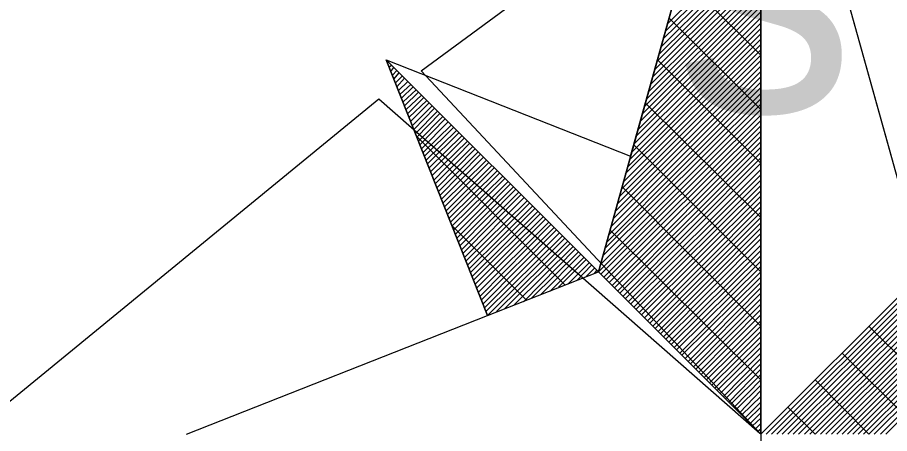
# Model space of a CAD drawing. Extents: x -729889 to -691139, y -995431 to -974354.
# Drawn here: x -725488.449 to -725486.468, y -978464.669 to -978463.722 of the extents above; entities that cross this region are included whole.
import ezdxf

# ---------------------------------------------------------------- set-up
doc = ezdxf.new("R2010")
doc.units = 0
for name, color, linetype in [('Atributy', 7, 'Continuous'), ('Skutečně zaměřené kabelové vedení', 7, 'Continuous'), ('Světelný bod se zemním svítidlem', 7, 'Continuous')]:
    doc.layers.add(name, color=color, linetype=linetype)

# ---------------------------------------------------------------- blocks, each defined once
blk = doc.blocks.new('Světlo')
at = {"layer": 'Světelný bod se zemním svítidlem'}
for p, q in [((-0.3687, 0.3687), (0, 1.6939)), ((0, 1.6939), (-0.3687, 0.3687)), ((-0.2957, 0.6313), (0, 1.6939)), ((0, 1.6939), (0.3687, 0.3687)), ((0, 0), (0, 1.6939)), ((0, 1.6939), (0.2957, 0.6313)), ((0, 1.6939), (0, -1.3043)), ((-0.2174, 0.9148), (0, 1.1322)), ((-0.2122, 0.9322), (0, 1.1443)), ((-0.2226, 0.8974), (0, 1.1183)), ((-0.2313, 0.8626), (0, 1.0939)), ((-0.2261, 0.88), (0, 1.1061)), ((-0.24, 0.8296), (0, 1.0696)), ((-0.2365, 0.847), (0, 1.0817)), ((-0.2452, 0.8122), (0, 1.0574)), ((-0.2557, 0.7774), (0, 1.033)), ((-0.2504, 0.7948), (0, 1.0452)), ((0, 0.8609), (-0.1809, 1.0417)), ((-0.2591, 0.7617), (0, 1.0209)), ((-0.2696, 0.727), (0, 0.9965)), ((-0.2643, 0.7443), (0, 1.0087)), ((-0.2783, 0.6922), (0, 0.9722)), ((-0.2748, 0.7096), (0, 0.9843)), ((-0.2835, 0.6765), (0, 0.96)), ((-0.2922, 0.6417), (0, 0.9339)), ((-0.2887, 0.6591), (0, 0.9461)), ((0, 0.7374), (-0.2087, 0.9461)), ((-0.2974, 0.6243), (0, 0.9217)), ((-0.3078, 0.5913), (0, 0.8974)), ((-0.3026, 0.607), (0, 0.9096)), ((-0.3165, 0.5565), (0, 0.873)), ((-0.3113, 0.5739), (0, 0.8852)), ((-0.3217, 0.5391), (0, 0.8609)), ((-0.3687, 0.3687), (-0.8504, 0.8504)), ((-0.8504, 0.8504), (-0.6209, 0.2696)), ((-0.6209, 0.2696), (-0.8504, 0.8504)), ((-0.8504, 0.8504), (-0.2957, 0.6313)), ((-0.3687, 0.3687), (-0.8504, 0.8504)), ((-0.847, 0.8435), (-0.8452, 0.8452)), ((-0.8435, 0.8348), (-0.8383, 0.8383)), ((-0.84, 0.8243), (-0.833, 0.833)), ((-0.3304, 0.5061), (0, 0.8365)), ((-0.327, 0.5217), (0, 0.8487)), ((0, 0.6157), (-0.2348, 0.8504)), ((-0.8365, 0.8157), (-0.8261, 0.8261)), ((-0.833, 0.807), (-0.8209, 0.8209)), ((-0.8296, 0.7983), (-0.8139, 0.8139)), ((-0.3409, 0.4713), (0, 0.8122)), ((-0.3357, 0.4887), (0, 0.8243)), ((-0.8261, 0.7896), (-0.8087, 0.8087)), ((-0.8226, 0.7809), (-0.8017, 0.8017)), ((-0.8191, 0.7722), (-0.7948, 0.7948)), ((-0.3443, 0.4539), (0, 0.8)), ((-0.8157, 0.7635), (-0.7896, 0.7896)), ((-0.8122, 0.7548), (-0.7826, 0.7826)), ((-0.8087, 0.7461), (-0.7774, 0.7774)), ((-0.3548, 0.4209), (0, 0.7739)), ((-0.3496, 0.4365), (0, 0.7878)), ((-0.8052, 0.7374), (-0.7704, 0.7704)), ((-0.8017, 0.7287), (-0.7652, 0.7652)), ((-0.7983, 0.72), (-0.7583, 0.7583)), ((-0.7948, 0.7113), (-0.753, 0.753)), ((-0.36, 0.4035), (0, 0.7617)), ((0, 0.4922), (-0.2626, 0.753)), ((-0.7913, 0.7009), (-0.7461, 0.7461)), ((-0.7878, 0.6922), (-0.7409, 0.7409)), ((-0.7843, 0.6835), (-0.7339, 0.7339)), ((-0.3687, 0.3687), (0, 0.7374)), ((-0.3635, 0.3861), (0, 0.7496)), ((-0.7809, 0.6748), (-0.7287, 0.7287)), ((-0.7774, 0.6661), (-0.7217, 0.7217)), ((-0.7739, 0.6574), (-0.7165, 0.7165)), ((-0.3635, 0.3635), (0, 0.7252)), ((-0.3565, 0.3565), (0, 0.713)), ((-0.7704, 0.6487), (-0.7096, 0.7096)), ((-0.767, 0.64), (-0.7026, 0.7026)), ((-0.7635, 0.6313), (-0.6974, 0.6974)), ((-0.3513, 0.3513), (0, 0.7009)), ((-0.4452, 0.3391), (-0.7809, 0.6765)), ((-0.76, 0.6226), (-0.6904, 0.6904)), ((-0.7565, 0.6139), (-0.6852, 0.6852)), ((-0.753, 0.6052), (-0.6783, 0.6783)), ((-0.3443, 0.3443), (0, 0.6887)), ((-0.3374, 0.3374), (0, 0.6765)), ((-0.7496, 0.5965), (-0.673, 0.673)), ((-0.7461, 0.5878), (-0.6661, 0.6661)), ((-0.7426, 0.5774), (-0.6609, 0.6609)), ((-0.7391, 0.5687), (-0.6539, 0.6539)), ((-0.3322, 0.3322), (0, 0.6643)), ((0, 0.3687), (-0.2887, 0.6574)), ((-0.7357, 0.56), (-0.6487, 0.6487)), ((-0.7322, 0.5513), (-0.6417, 0.6417)), ((-0.7287, 0.5426), (-0.6365, 0.6365)), ((-0.3252, 0.3252), (0, 0.6522)), ((-0.32, 0.32), (0, 0.64)), ((-0.7252, 0.5339), (-0.6296, 0.6296)), ((-0.7217, 0.5252), (-0.6226, 0.6226)), ((-0.7183, 0.5165), (-0.6174, 0.6174)), ((-0.2957, 0.6313), (-0.3687, 0.3687)), ((-0.313, 0.313), (0, 0.6278)), ((-0.3078, 0.3078), (0, 0.6157)), ((-0.7148, 0.5078), (-0.6104, 0.6104)), ((-0.7113, 0.4991), (-0.6052, 0.6052)), ((-0.7078, 0.4904), (-0.5983, 0.5983)), ((-0.3009, 0.3009), (0, 0.6017)), ((-0.7043, 0.4817), (-0.593, 0.593)), ((-0.7009, 0.473), (-0.5861, 0.5861)), ((-0.6974, 0.4643), (-0.5809, 0.5809)), ((-0.2957, 0.2957), (0, 0.5896)), ((-0.2887, 0.2887), (0, 0.5774)), ((-0.6939, 0.4539), (-0.5739, 0.5739)), ((-0.6904, 0.4452), (-0.5687, 0.5687)), ((-0.687, 0.4365), (-0.5617, 0.5617)), ((-0.6835, 0.4278), (-0.5565, 0.5565)), ((0, 0.2452), (-0.3148, 0.5617)), ((-0.2835, 0.2835), (0, 0.5652)), ((-0.68, 0.4191), (-0.5496, 0.5496)), ((-0.6765, 0.4104), (-0.5443, 0.5443)), ((-0.673, 0.4017), (-0.5374, 0.5374)), ((-0.2765, 0.2765), (0, 0.553)), ((-0.2713, 0.2713), (0, 0.5409)), ((-0.6696, 0.393), (-0.5304, 0.5304)), ((-0.6661, 0.3843), (-0.5252, 0.5252)), ((-0.6626, 0.3757), (-0.5183, 0.5183)), ((-0.2643, 0.2643), (0, 0.5287)), ((-0.2574, 0.2574), (0, 0.5165)), ((-0.6591, 0.367), (-0.513, 0.513)), ((-0.6557, 0.3583), (-0.5061, 0.5061)), ((-0.6522, 0.3496), (-0.5009, 0.5009)), ((-0.2522, 0.2522), (0, 0.5043)), ((-0.6487, 0.3409), (-0.4939, 0.4939)), ((-0.6452, 0.3322), (-0.4887, 0.4887)), ((-0.6417, 0.3217), (-0.4817, 0.4817)), ((-0.6383, 0.313), (-0.4765, 0.4765)), ((-0.2452, 0.2452), (0, 0.4922)), ((-0.24, 0.24), (0, 0.48)), ((-0.5322, 0.3043), (-0.7009, 0.473)), ((-0.6348, 0.3043), (-0.4696, 0.4696)), ((-0.6313, 0.2957), (-0.4643, 0.4643)), ((-0.6278, 0.287), (-0.4574, 0.4574)), ((0, 0.1235), (-0.3426, 0.4643)), ((-0.233, 0.233), (0, 0.4678)), ((-0.2278, 0.2278), (0, 0.4557)), ((-0.6243, 0.2783), (-0.4504, 0.4504)), ((-0.6209, 0.2696), (-0.4452, 0.4452)), ((-0.6, 0.2783), (-0.4383, 0.4383)), ((-0.2209, 0.2209), (0, 0.4435)), ((-0.5809, 0.2852), (-0.433, 0.433)), ((-0.56, 0.2939), (-0.4261, 0.4261)), ((-0.5391, 0.3009), (-0.4209, 0.4209)), ((-0.2157, 0.2157), (0, 0.4296)), ((-0.2087, 0.2087), (0, 0.4174)), ((-0.52, 0.3096), (-0.4139, 0.4139)), ((-0.4991, 0.3183), (-0.4087, 0.4087)), ((-0.4783, 0.3252), (-0.4017, 0.4017)), ((-0.4591, 0.3339), (-0.3965, 0.3965)), ((-0.2035, 0.2035), (0, 0.4052)), ((-0.4383, 0.3409), (-0.3896, 0.3896)), ((-0.4174, 0.3496), (-0.3843, 0.3843)), ((-0.3965, 0.3583), (-0.3774, 0.3774)), ((-0.1965, 0.1965), (0, 0.393)), ((-0.1913, 0.1913), (0, 0.3809)), ((-0.6209, 0.2696), (-0.3687, 0.3687)), ((-0.3774, 0.3652), (-0.3722, 0.3722)), ((-0.3687, 0.3687), (0, 0)), ((0, 0), (-0.3687, 0.3687)), ((-0.1843, 0.1843), (0, 0.3687)), ((-0.1791, 0.1791), (0, 0.3565)), ((0.3687, 0.3687), (0, 0)), ((0.3687, 0.3687), (0, 0)), ((0, 0), (0.3687, 0.3687)), ((0.0122, 0), (0.3774, 0.3652)), ((0.0243, 0), (0.3861, 0.3617)), ((0.0365, 0), (0.3948, 0.3583)), ((-0.1722, 0.1722), (0, 0.3443)), ((0.0487, 0), (0.4035, 0.3548)), ((0.0609, 0), (0.4139, 0.3513)), ((0.073, 0), (0.4226, 0.3478)), ((0.0852, 0), (0.4313, 0.3443)), ((0.0991, 0), (0.44, 0.3409)), ((0.1113, 0), (0.4487, 0.3374)), ((-0.1652, 0.1652), (0, 0.3322)), ((-0.16, 0.16), (0, 0.32)), ((0.1235, 0), (0.4574, 0.3339)), ((0.1357, 0), (0.4661, 0.3304)), ((0.1478, 0), (0.4748, 0.327)), ((0.16, 0), (0.4835, 0.3235)), ((0.1722, 0), (0.4922, 0.32)), ((-0.153, 0.153), (0, 0.3078)), ((0.1843, 0), (0.5009, 0.3165)), ((0.1965, 0), (0.5096, 0.313)), ((0.2087, 0), (0.5183, 0.3096)), ((0.2209, 0), (0.527, 0.3061)), ((0.233, 0), (0.5374, 0.3026)), ((0.2452, 0), (0.5461, 0.2991)), ((-0.1478, 0.1478), (0, 0.2957)), ((-0.1409, 0.1409), (0, 0.2835)), ((0.2574, 0), (0.5548, 0.2957)), ((0.2713, 0), (0.5635, 0.2922)), ((0.2835, 0), (0.5722, 0.2887)), ((-1.3043, 0), (-0.6209, 0.2696)), ((-0.1357, 0.1357), (0, 0.2713)), ((-0.1287, 0.1287), (0, 0.2574)), ((-0.1235, 0.1235), (0, 0.2452)), ((0.4922, 0), (0.2452, 0.2452)), ((-0.1165, 0.1165), (0, 0.233)), ((-0.1113, 0.1113), (0, 0.2209)), ((-0.1043, 0.1043), (0, 0.2087)), ((-0.0991, 0.0991), (0, 0.1965)), ((-0.0922, 0.0922), (0, 0.1843)), ((0.3687, 0), (0.1843, 0.1843)), ((-0.0852, 0.0852), (0, 0.1722)), ((-0.08, 0.08), (0, 0.16)), ((-0.073, 0.073), (0, 0.1478)), ((-0.0678, 0.0678), (0, 0.1357)), ((-0.0609, 0.0609), (0, 0.1235)), ((0.2452, 0), (0.1235, 0.1235)), ((-0.0557, 0.0557), (0, 0.1113)), ((-0.0487, 0.0487), (0, 0.0991)), ((-0.0435, 0.0435), (0, 0.0852)), ((-0.0365, 0.0365), (0, 0.073)), ((-0.0313, 0.0313), (0, 0.0609)), ((0.1235, 0), (0.0609, 0.0609)), ((-0.0243, 0.0243), (0, 0.0487)), ((-0.0191, 0.0191), (0, 0.0365)), ((-0.0122, 0.0122), (0, 0.0243)), ((-0.007, 0.007), (0, 0.0122))]:
    blk.add_line(p, q, dxfattribs=at)
blk.add_text('s', height=0.6087, dxfattribs=at).set_placement((-0.1939, 0.7324))

msp = doc.modelspace()

# ---------------------------------------------------------------- linework, layer by layer
at = {"layer": 'Skutečně zaměřené kabelové vedení'}
for points in [[(-725486.7622, -978464.6675), (-725487.5317, -978463.844), (-725484.6229, -978461.7024), (-725483.7599, -978461.0631), (-725482.2575, -978459.9763), (-725480.3077, -978458.6658), (-725478.3259, -978457.3233), (-725477.8465, -978457.1635), (-725477.4629, -978457.3872), (-725477.0086, -978458.0297)], [(-725496.5158, -978471.5086), (-725496.4497, -978469.5976), (-725492.1345, -978467.0085), (-725490.2806, -978465.8897), (-725489.5774, -978465.5062), (-725487.6276, -978463.9079), (-725486.7622, -978464.6675)]]:
    msp.add_lwpolyline(points, dxfattribs=at)

# ---------------------------------------------------------------- block references
at = {"layer": 'Světelný bod se zemním svítidlem', "xscale": 1.0005800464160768, "yscale": 1.0005800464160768}
msp.add_blockref('Světlo', (-725486.76, -978464.67), dxfattribs=at)

# ---------------------------------------------------------------- texts
at = {"layer": 'Atributy'}
msp.add_text('A-0192', height=2, dxfattribs=at).set_placement((-725486.76, -978466.6776))

doc.saveas('drawing.dxf')
